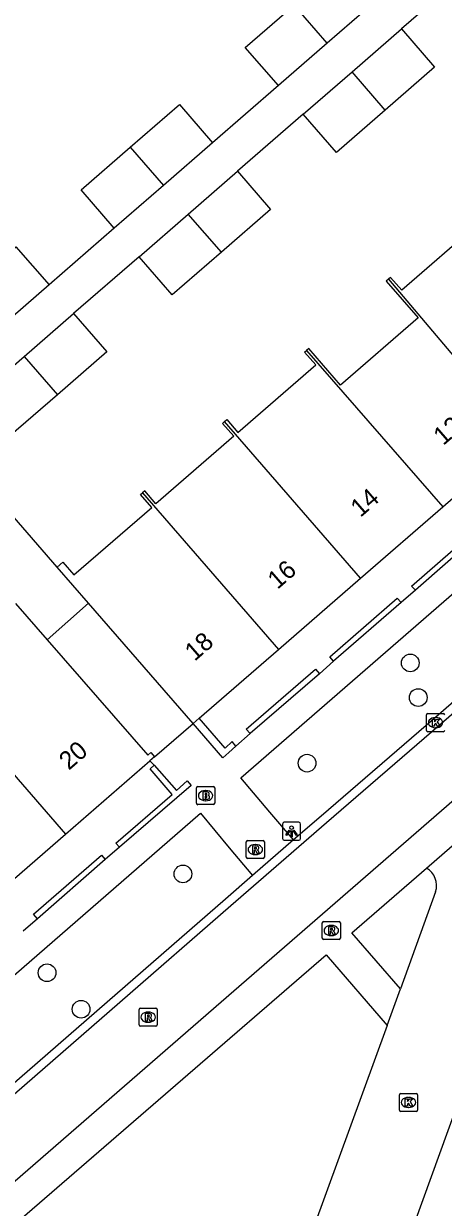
# Model space of a CAD drawing. Extents: x 155888 to 156864, y 383882 to 384671.
# Drawn here: x 156738.1 to 156761.3, y 384238.7 to 384304.1 of the extents above; entities that cross this region are included whole.
import ezdxf

# ---------------------------------------------------------------- set-up
doc = ezdxf.new("R2010")
doc.units = 0
for name, color, linetype in [('IMGEO_Boom', 7, 'Continuous'), ('IMGEO_Brandkraan', 7, 'Continuous'), ('IMGEO_Kolk', 7, 'Continuous'), ('IMGEO_Lichtpunt', 7, 'Continuous'), ('IMGEO_Muur', 7, 'Continuous'), ('IMGEO_Pand', 7, 'Continuous'), ('IMGEO_Pand_nummerreeks', 7, 'Continuous'), ('IMGEO_Pand_overbouw', 7, 'Continuous'), ('IMGEO_Rijbaan_lokaal_gesloten', 7, 'Continuous'), ('IMGEO_Rijbaan_lokaal_open', 7, 'Continuous'), ('IMGEO_Rioolput', 7, 'Continuous'), ('IMGEO_Voetpad_open', 7, 'Continuous')]:
    doc.layers.add(name, color=color, linetype=linetype)

msp = doc.modelspace()

# ---------------------------------------------------------------- linework, layer by layer
at = {"layer": 'IMGEO_Boom'}
for centre in [(156759.487, 384268.747), (156759.926, 384266.832), (156753.78, 384263.206), (156746.918, 384257.081), (156739.406, 384251.618), (156741.29, 384249.6)]:
    msp.add_circle(centre, 0.489, dxfattribs=at)
at = {"layer": 'IMGEO_Brandkraan'}
for p, q in [((156747.672, 384260.986), (156747.672, 384261.838)), ((156747.747, 384261.912), (156748.599, 384261.912)), ((156748.673, 384261.838), (156748.673, 384260.986)), ((156748.183, 384261.132), (156748.158, 384261.132)), ((156748.16, 384261.692), (156748.185, 384261.692)), ((156748.599, 384260.912), (156747.747, 384260.912))]:
    msp.add_line(p, q, dxfattribs=at)
for points in [[(156747.672, 384260.986), (156747.672, 384261.838)], [(156747.747, 384261.912), (156748.599, 384261.912)], [(156748.673, 384261.838), (156748.673, 384260.986)], [(156748.02, 384261.612), (156748.02, 384261.212), (156748.233, 384261.212)], [(156748.251, 384261.612), (156748.02, 384261.612)], [(156748.199, 384261.531), (156748.145, 384261.531), (156748.145, 384261.455)], [(156748.145, 384261.455), (156748.198, 384261.455)], [(156748.207, 384261.379), (156748.145, 384261.379), (156748.145, 384261.298)], [(156748.145, 384261.298), (156748.207, 384261.298)], [(156748.599, 384260.912), (156747.747, 384260.912)]]:
    msp.add_lwpolyline(points, dxfattribs=at)
for centre, radius, start, end in [((156747.749, 384261.836), 0.0765, 91.55205, 178.44795), ((156747.749, 384261.836), 0.0765, 91.55205, 178.44795), ((156748.597, 384261.836), 0.0765, 1.55205, 88.44795), ((156748.597, 384261.836), 0.0765, 1.55205, 88.44795), ((156748.2, 384261.493), 0.0379, 267.82845, 90.93552), ((156748.208, 384261.338), 0.0404, 269.87594, 90.50774), ((156748.239, 384261.463), 0.251, 268.66757, 293.53466), ((156748.255, 384261.467), 0.145, 59.4692, 91.53667), ((156748.28, 384261.514), 0.0922, 285.51372, 58.15012), ((156748.285, 384261.322), 0.105, 301.31148, 78.98903), ((156747.749, 384260.988), 0.0765, 181.55205, 268.44795), ((156747.749, 384260.988), 0.0765, 181.55205, 268.44795), ((156748.597, 384260.988), 0.0765, 271.55205, 358.44795), ((156748.597, 384260.988), 0.0765, 271.55205, 358.44795)]:
    msp.add_arc(centre, radius, start, end, dxfattribs=at)
for centre, major_axis, ratio, start_param, end_param in [((156748.159, 384261.412), (-0.387, 0.002), 0.722429, 4.712389, 7.853982), ((156748.184, 384261.412), (-0.39, 0.002), 0.717154, 1.570796, 4.712389)]:
    msp.add_ellipse(centre, major_axis=major_axis, ratio=ratio, start_param=start_param, end_param=end_param, dxfattribs=at)
at = {"layer": 'IMGEO_Kolk'}
for p, q in [((156760.385, 384265.021), (156760.385, 384265.873)), ((156760.46, 384265.947), (156761.312, 384265.947)), ((156760.873, 384265.727), (156760.898, 384265.727)), ((156760.896, 384265.167), (156760.871, 384265.167)), ((156761.312, 384264.947), (156760.46, 384264.947)), ((156758.883, 384244.024), (156758.883, 384244.876)), ((156758.958, 384244.95), (156759.81, 384244.95)), ((156759.884, 384244.876), (156759.884, 384244.024)), ((156759.394, 384244.17), (156759.369, 384244.17)), ((156759.371, 384244.73), (156759.396, 384244.73)), ((156759.81, 384243.95), (156758.958, 384243.95))]:
    msp.add_line(p, q, dxfattribs=at)
for points in [[(156760.385, 384265.021), (156760.385, 384265.873)], [(156760.46, 384265.947), (156761.312, 384265.947)], [(156760.706, 384265.647), (156760.829, 384265.647), (156760.829, 384265.496), (156760.959, 384265.647), (156761.123, 384265.647), (156760.977, 384265.496), (156761.13, 384265.247), (156760.978, 384265.247), (156760.893, 384265.411), (156760.829, 384265.344), (156760.829, 384265.247), (156760.706, 384265.247), (156760.706, 384265.647)], [(156761.312, 384264.947), (156760.46, 384264.947)], [(156758.883, 384244.024), (156758.883, 384244.876)], [(156758.958, 384244.95), (156759.81, 384244.95)], [(156759.884, 384244.876), (156759.884, 384244.024)], [(156759.204, 384244.65), (156759.327, 384244.65), (156759.327, 384244.499), (156759.457, 384244.65), (156759.621, 384244.65), (156759.475, 384244.499), (156759.628, 384244.25), (156759.476, 384244.25), (156759.391, 384244.414), (156759.327, 384244.347), (156759.327, 384244.25), (156759.204, 384244.25), (156759.204, 384244.65)], [(156759.81, 384243.95), (156758.958, 384243.95)]]:
    msp.add_lwpolyline(points, dxfattribs=at)
for centre, start, end in [((156760.462, 384265.871), 91.55205, 178.44795), ((156760.462, 384265.871), 91.55205, 178.44795), ((156761.31, 384265.871), 1.55205, 88.44795), ((156761.31, 384265.871), 1.55205, 88.44795), ((156760.462, 384265.023), 181.55205, 268.44795), ((156760.462, 384265.023), 181.55205, 268.44795), ((156761.31, 384265.023), 271.55205, 358.44795), ((156761.31, 384265.023), 271.55205, 358.44795), ((156758.96, 384244.874), 91.55205, 178.44795), ((156758.96, 384244.874), 91.55205, 178.44795), ((156759.808, 384244.874), 1.55205, 88.44795), ((156759.808, 384244.874), 1.55205, 88.44795), ((156758.96, 384244.026), 181.55205, 268.44795), ((156758.96, 384244.026), 181.55205, 268.44795), ((156759.808, 384244.026), 271.55205, 358.44795), ((156759.808, 384244.026), 271.55205, 358.44795)]:
    msp.add_arc(centre, 0.0765, start, end, dxfattribs=at)
for centre, major_axis, ratio, start_param, end_param in [((156760.872, 384265.447), (-0.387, 0.002), 0.722429, 4.712389, 7.853982), ((156760.897, 384265.447), (-0.39, 0.002), 0.717154, 1.570796, 4.712389), ((156759.37, 384244.45), (-0.387, 0.002), 0.722429, 4.712389, 7.853982), ((156759.395, 384244.45), (-0.39, 0.002), 0.717154, 1.570796, 4.712389)]:
    msp.add_ellipse(centre, major_axis=major_axis, ratio=ratio, start_param=start_param, end_param=end_param, dxfattribs=at)
at = {"layer": 'IMGEO_Lichtpunt'}
for p, q in [((156752.425, 384259.842), (156752.425, 384259.035)), ((156752.425, 384259.842), (156752.425, 384259.035)), ((156753.327, 384259.937), (156752.519, 384259.937)), ((156753.327, 384259.937), (156752.519, 384259.937)), ((156753.421, 384259.035), (156753.421, 384259.842)), ((156753.421, 384259.035), (156753.421, 384259.842)), ((156752.519, 384258.941), (156753.327, 384258.941)), ((156752.519, 384258.941), (156753.327, 384258.941))]:
    msp.add_line(p, q, dxfattribs=at)
for points in [[(156752.799, 384259.506), (156752.838, 384259.478), (156752.65, 384259.216), (156752.612, 384259.243), (156752.799, 384259.506)], [(156752.901, 384259.458), (156752.948, 384259.458), (156752.948, 384259.136), (156752.901, 384259.136), (156752.901, 384259.458)], [(156753.011, 384259.478), (156753.049, 384259.505), (156753.236, 384259.243), (156753.197, 384259.215), (156753.011, 384259.478)]]:
    msp.add_lwpolyline(points, dxfattribs=at)
msp.add_circle((156752.924, 384259.64), 0.0994, dxfattribs=at)
for centre, start, end in [((156752.519, 384259.842), 90, 180), ((156752.519, 384259.842), 90, 180), ((156753.327, 384259.842), 0, 90), ((156753.327, 384259.842), 0, 90), ((156752.519, 384259.035), 180, 270), ((156752.519, 384259.035), 180, 270), ((156753.327, 384259.035), 270, 0), ((156753.327, 384259.035), 270, 360)]:
    msp.add_arc(centre, 0.0946, start, end, dxfattribs=at)
at = {"layer": 'IMGEO_Muur'}
for points in [[(156759.771, 384272.777), (156759.562, 384272.999), (156763.294, 384276.26), (156763.505, 384276.032)], [(156763.505, 384276.032), (156759.771, 384272.777)], [(156755.235, 384268.842), (156755.031, 384269.084), (156758.76, 384272.323), (156758.988, 384272.09)], [(156758.988, 384272.09), (156755.235, 384268.842)], [(156750.637, 384264.839), (156750.415, 384265.077), (156754.254, 384268.399), (156754.462, 384268.153)], [(156754.462, 384268.153), (156750.637, 384264.839)], [(156749.849, 384264.146), (156749.46, 384263.798), (156749.123, 384263.505), (156747.48, 384265.397)], [(156749.849, 384264.146), (156749.635, 384264.397), (156749.249, 384264.042), (156747.818, 384265.69)], [(156743.419, 384258.561), (156743.212, 384258.783), (156746.316, 384261.479), (156745.103, 384262.889), (156745.33, 384263.1)], [(156745.33, 384263.1), (156746.557, 384261.697), (156747.144, 384262.227), (156747.365, 384261.973), (156743.419, 384258.561)], [(156738.876, 384254.608), (156738.66, 384254.858), (156742.409, 384258.122), (156742.625, 384257.872)], [(156742.625, 384257.872), (156738.876, 384254.608)]]:
    msp.add_lwpolyline(points, dxfattribs=at)
at = {"layer": 'IMGEO_Pand'}
for points in [[(156752.195, 384300.665), (156750.36, 384302.778), (156753.058, 384305.121)], [(156754.893, 384303.008), (156753.058, 384305.121)], [(156757.622, 384305.377), (156754.893, 384303.008)], [(156756.265, 384301.429), (156758.993, 384303.798)], [(156758.993, 384303.798), (156760.828, 384301.685), (156758.1, 384299.316)], [(156754.893, 384303.008), (156752.195, 384300.665)], [(156753.566, 384299.085), (156756.265, 384301.429)], [(156758.1, 384299.316), (156756.265, 384301.429)], [(156744.002, 384297.257), (156746.722, 384299.619), (156748.557, 384297.506)], [(156758.1, 384299.316), (156755.401, 384296.972), (156753.566, 384299.085)], [(156743.122, 384292.787), (156741.287, 384294.9), (156744.002, 384297.257)], [(156744.002, 384297.257), (156745.837, 384295.145)], [(156748.557, 384297.506), (156745.837, 384295.145)], [(156747.207, 384293.564), (156749.928, 384295.926)], [(156749.928, 384295.926), (156751.763, 384293.812), (156749.043, 384291.45)], [(156745.837, 384295.145), (156743.122, 384292.787)], [(156762.809, 384293.897), (156762.69, 384293.793), (156763.306, 384293.083), (156759.012, 384289.353), (156758.396, 384290.062), (156758.289, 384289.968)], [(156744.493, 384291.207), (156747.207, 384293.564)], [(156749.043, 384291.45), (156747.207, 384293.564)], [(156734.942, 384289.38), (156737.681, 384291.758), (156739.516, 384289.645)], [(156749.043, 384291.45), (156746.329, 384289.093), (156744.493, 384291.207)], [(156758.289, 384289.968), (156758.161, 384289.857), (156759.917, 384287.834), (156755.631, 384284.111), (156753.874, 384286.133), (156753.754, 384286.029)], [(156758.289, 384289.968), (156765.694, 384281.204)], [(156739.516, 384289.645), (156736.777, 384287.266)], [(156738.143, 384285.692), (156740.87, 384288.06)], [(156740.87, 384288.06), (156742.706, 384285.947), (156739.978, 384283.578)], [(156749.222, 384282.09), (156749.345, 384282.197), (156749.962, 384281.49), (156754.256, 384285.22), (156753.639, 384285.929), (156753.754, 384286.029)], [(156753.754, 384286.029), (156761.277, 384277.371)], [(156735.459, 384283.361), (156738.143, 384285.692)], [(156738.143, 384285.692), (156739.978, 384283.578)], [(156739.978, 384283.578), (156737.294, 384281.247), (156735.459, 384283.361)], [(156749.222, 384282.09), (156749.11, 384281.993), (156749.726, 384281.285), (156745.426, 384277.547), (156744.81, 384278.256), (156744.689, 384278.151)], [(156756.74, 384273.433), (156749.222, 384282.09)], [(156761.277, 384277.371), (156765.694, 384281.204)], [(156739.962, 384274.044), (156740.28, 384274.32), (156740.896, 384273.612), (156745.19, 384277.342), (156744.574, 384278.052), (156744.689, 384278.151)], [(156744.689, 384278.151), (156752.203, 384269.495)], [(156756.74, 384273.433), (156761.277, 384277.371)], [(156747.48, 384265.397), (156741.701, 384272.043), (156739.962, 384274.044)], [(156752.203, 384269.495), (156756.74, 384273.433)], [(156737.663, 384272.034), (156739.407, 384270.032), (156744.969, 384263.644), (156745.135, 384263.792), (156745.344, 384263.552)], [(156747.818, 384265.69), (156752.203, 384269.495)], [(156732.926, 384267.924), (156740.429, 384259.284)], [(156747.818, 384265.69), (156747.48, 384265.397)], [(156740.429, 384259.284), (156745.095, 384263.336)], [(156745.344, 384263.552), (156745.095, 384263.336)], [(156735.899, 384255.351), (156740.429, 384259.284)]]:
    msp.add_lwpolyline(points, dxfattribs=at)
at = {"layer": 'IMGEO_Pand_overbouw'}
msp.add_lwpolyline([(156745.344, 384263.552), (156747.48, 384265.397), (156741.701, 384272.043), (156739.407, 384270.032), (156744.969, 384263.644), (156745.135, 384263.792)], close=True, dxfattribs=at)
at = {"layer": 'IMGEO_Rijbaan_lokaal_gesloten'}
for points in [[(156801.435, 384295.362), (156777.585, 384274.792), (156749.039, 384250), (156728.765, 384232.392), (156677.961, 384188.273), (156649.173, 384163.247), (156638.782, 384153.801)], [(156634.485, 384156.375), (156635.856, 384157.199), (156636.046, 384156.976), (156642.257, 384162.207), (156643.817, 384163.481), (156671.684, 384187.621), (156676.99, 384192.247), (156680.268, 384195.108), (156710.742, 384221.573), (156715.95, 384226.1), (156723.484, 384232.637), (156743.439, 384250), (156749.57, 384255.335), (156754.859, 384259.931), (156761.065, 384265.282), (156788.507, 384289.088), (156788.213, 384289.442)]]:
    msp.add_lwpolyline(points, dxfattribs=at)
at = {"layer": 'IMGEO_Rijbaan_lokaal_open'}
for points in [[(156788.213, 384289.442), (156760.764, 384265.63), (156754.558, 384260.279), (156753.039, 384258.959)], [(156760.384, 384257.403), (156769.888, 384265.675)], [(156753.039, 384258.959), (156750.769, 384256.987)], [(156750.769, 384256.987), (156749.268, 384255.682), (156742.738, 384250), (156723.182, 384232.984), (156715.648, 384226.447), (156714.132, 384225.13)], [(156760.882, 384256.094), (156758.942, 384250.73)], [(156758.21, 384248.7), (156758.942, 384250.73)], [(156758.21, 384248.7), (156748.746, 384222.717)], [(156762.028, 384244.15), (156702.835, 384080.846)]]:
    msp.add_lwpolyline(points, dxfattribs=at)
msp.add_arc((156759.839, 384256.447), 1.101, 341.3224, 60.33554, dxfattribs=at)
at = {"layer": 'IMGEO_Rioolput'}
for p, q in [((156750.42, 384258.002), (156750.42, 384258.854)), ((156750.495, 384258.928), (156751.347, 384258.928)), ((156750.908, 384258.708), (156750.933, 384258.708)), ((156751.421, 384258.854), (156751.421, 384258.002)), ((156751.347, 384257.928), (156750.495, 384257.928)), ((156750.931, 384258.148), (156750.906, 384258.148)), ((156754.62, 384253.528), (156754.62, 384254.38)), ((156754.695, 384254.454), (156755.547, 384254.454)), ((156755.108, 384254.234), (156755.133, 384254.234)), ((156755.621, 384254.38), (156755.621, 384253.528)), ((156755.547, 384253.454), (156754.695, 384253.454)), ((156755.131, 384253.674), (156755.106, 384253.674)), ((156744.491, 384248.738), (156744.491, 384249.59)), ((156744.566, 384249.664), (156745.418, 384249.664)), ((156744.979, 384249.444), (156745.004, 384249.444)), ((156745.492, 384249.59), (156745.492, 384248.738)), ((156745.002, 384248.884), (156744.977, 384248.884)), ((156745.418, 384248.664), (156744.566, 384248.664))]:
    msp.add_line(p, q, dxfattribs=at)
for points in [[(156750.42, 384258.002), (156750.42, 384258.854)], [(156750.495, 384258.928), (156751.347, 384258.928)], [(156751.009, 384258.626), (156750.757, 384258.628), (156750.757, 384258.228)], [(156750.935, 384258.547), (156750.881, 384258.547), (156750.881, 384258.466)], [(156751.421, 384258.854), (156751.421, 384258.002)], [(156751.347, 384257.928), (156750.495, 384257.928)], [(156750.757, 384258.228), (156750.881, 384258.228), (156750.881, 384258.39), (156750.892, 384258.39)], [(156750.881, 384258.466), (156750.933, 384258.466)], [(156750.939, 384258.361), (156751.01, 384258.228), (156751.15, 384258.228), (156751.085, 384258.354)], [(156754.62, 384253.528), (156754.62, 384254.38)], [(156754.695, 384254.454), (156755.547, 384254.454)], [(156755.209, 384254.152), (156754.957, 384254.154), (156754.957, 384253.754)], [(156755.135, 384254.073), (156755.081, 384254.073), (156755.081, 384253.992)], [(156755.081, 384253.992), (156755.133, 384253.992)], [(156755.621, 384254.38), (156755.621, 384253.528)], [(156755.547, 384253.454), (156754.695, 384253.454)], [(156754.957, 384253.754), (156755.081, 384253.754), (156755.081, 384253.916), (156755.092, 384253.916)], [(156755.139, 384253.887), (156755.21, 384253.754), (156755.35, 384253.754), (156755.285, 384253.88)], [(156744.491, 384248.738), (156744.491, 384249.59)], [(156744.566, 384249.664), (156745.418, 384249.664)], [(156745.08, 384249.362), (156744.828, 384249.364), (156744.828, 384248.964)], [(156745.492, 384249.59), (156745.492, 384248.738)], [(156744.828, 384248.964), (156744.952, 384248.964), (156744.952, 384249.126), (156744.963, 384249.126)], [(156745.006, 384249.283), (156744.952, 384249.283), (156744.952, 384249.202)], [(156744.952, 384249.202), (156745.004, 384249.202)], [(156745.01, 384249.097), (156745.081, 384248.964), (156745.221, 384248.964), (156745.156, 384249.09)], [(156745.418, 384248.664), (156744.566, 384248.664)]]:
    msp.add_lwpolyline(points, dxfattribs=at)
for centre, radius, start, end in [((156750.497, 384258.852), 0.0765, 91.55205, 178.44795), ((156750.497, 384258.852), 0.0765, 91.55205, 178.44795), ((156750.941, 384258.451), 0.0964, 77.00612, 93.18647), ((156750.955, 384258.508), 0.0378, 276.66336, 79.67722), ((156751.008, 384258.516), 0.109, 350.36119, 89.41601), ((156751.345, 384258.852), 0.0765, 1.55205, 88.44795), ((156751.345, 384258.852), 0.0765, 1.55205, 88.44795), ((156750.497, 384258.004), 0.0765, 181.55205, 268.44795), ((156750.497, 384258.004), 0.0765, 181.55205, 268.44795), ((156750.891, 384258.337), 0.0533, 26.02933, 88.69889), ((156750.917, 384258.655), 0.19, 274.7715, 282.96867), ((156751.006, 384258.516), 0.112, 277.58423, 350.98172), ((156750.99, 384258.301), 0.108, 29.51342, 73.79051), ((156751.345, 384258.004), 0.0765, 271.55205, 358.44795), ((156751.345, 384258.004), 0.0765, 271.55205, 358.44795), ((156754.697, 384254.378), 0.0765, 91.55205, 178.44795), ((156754.697, 384254.378), 0.0765, 91.55205, 178.44795), ((156755.117, 384254.181), 0.19, 274.7715, 282.96867), ((156755.141, 384253.977), 0.0964, 77.00612, 93.18647), ((156755.155, 384254.034), 0.0378, 276.66336, 79.67722), ((156755.208, 384254.042), 0.109, 350.36119, 89.41601), ((156755.206, 384254.042), 0.112, 277.58423, 350.98172), ((156755.545, 384254.378), 0.0765, 1.55205, 88.44795), ((156755.545, 384254.378), 0.0765, 1.55205, 88.44795), ((156754.697, 384253.53), 0.0765, 181.55205, 268.44795), ((156754.697, 384253.53), 0.0765, 181.55205, 268.44795), ((156755.091, 384253.863), 0.0533, 26.02933, 88.69889), ((156755.19, 384253.827), 0.108, 29.51342, 73.79051), ((156755.545, 384253.53), 0.0765, 271.55205, 358.44795), ((156755.545, 384253.53), 0.0765, 271.55205, 358.44795), ((156744.568, 384249.588), 0.0765, 91.55205, 178.44795), ((156744.568, 384249.588), 0.0765, 91.55205, 178.44795), ((156745.079, 384249.252), 0.109, 350.36119, 89.41601), ((156745.416, 384249.588), 0.0765, 1.55205, 88.44795), ((156745.416, 384249.588), 0.0765, 1.55205, 88.44795), ((156744.568, 384248.74), 0.0765, 181.55205, 268.44795), ((156744.568, 384248.74), 0.0765, 181.55205, 268.44795), ((156744.962, 384249.073), 0.0533, 26.02933, 88.69889), ((156744.988, 384249.391), 0.19, 274.7715, 282.96867), ((156745.012, 384249.187), 0.0964, 77.00612, 93.18647), ((156745.026, 384249.244), 0.0378, 276.66336, 79.67722), ((156745.077, 384249.252), 0.112, 277.58423, 350.98172), ((156745.061, 384249.037), 0.108, 29.51342, 73.79051), ((156745.416, 384248.74), 0.0765, 271.55205, 358.44795), ((156745.416, 384248.74), 0.0765, 271.55205, 358.44795)]:
    msp.add_arc(centre, radius, start, end, dxfattribs=at)
for centre, major_axis, ratio, start_param, end_param in [((156750.907, 384258.428), (-0.387, 0.002), 0.722429, 4.712389, 7.853982), ((156750.932, 384258.428), (-0.39, 0.002), 0.717154, 1.570796, 4.712389), ((156755.107, 384253.954), (-0.387, 0.002), 0.722429, 4.712389, 7.853982), ((156755.132, 384253.954), (-0.39, 0.002), 0.717154, 1.570796, 4.712389), ((156744.978, 384249.164), (-0.387, 0.002), 0.722429, 4.712389, 7.853982), ((156745.003, 384249.164), (-0.39, 0.002), 0.717154, 1.570796, 4.712389)]:
    msp.add_ellipse(centre, major_axis=major_axis, ratio=ratio, start_param=start_param, end_param=end_param, dxfattribs=at)
at = {"layer": 'IMGEO_Voetpad_open'}
for points in [[(156762.616, 384306.944), (156758.993, 384303.798)], [(156752.195, 384300.665), (156748.557, 384297.506)], [(156753.566, 384299.085), (156749.928, 384295.926)], [(156753.039, 384258.959), (156751.73, 384260.498), (156750.12, 384262.391), (156786.73, 384294.204), (156788.139, 384292.571), (156789.713, 384290.747)], [(156743.122, 384292.787), (156739.516, 384289.645)], [(156744.493, 384291.207), (156740.87, 384288.06)], [(156739.962, 384274.044), (156733.416, 384281.588)], [(156759.771, 384272.777), (156758.988, 384272.09)], [(156755.235, 384268.842), (156754.462, 384268.153)], [(156745.344, 384263.552), (156747.48, 384265.397)], [(156750.637, 384264.839), (156749.849, 384264.146)], [(156745.095, 384263.336), (156745.33, 384263.1)], [(156714.132, 384225.13), (156712.839, 384226.654), (156711.157, 384228.556), (156735.861, 384250), (156747.882, 384260.434), (156749.481, 384258.525), (156750.769, 384256.987)], [(156743.419, 384258.561), (156742.625, 384257.872)], [(156758.942, 384250.73), (156756.246, 384253.82), (156760.384, 384257.403)], [(156738.876, 384254.608), (156738.087, 384253.926)], [(156729.008, 384230.275), (156754.837, 384252.606), (156758.21, 384248.7)]]:
    msp.add_lwpolyline(points, dxfattribs=at)

# ---------------------------------------------------------------- texts
at = {"layer": 'IMGEO_Pand_nummerreeks'}
for s, rotation, p in [('12', 40.95478, (156761.305, 384280.733)), ('14', 40.95478, (156756.726, 384276.759)), ('16', 40.95478, (156752.145, 384272.782)), ('18', 40.95478, (156747.566, 384268.808)), ('20', 40.96848, (156740.611, 384262.781))]:
    msp.add_text(s, height=1, rotation=rotation, dxfattribs=at).set_placement(p)

doc.saveas('drawing.dxf')
